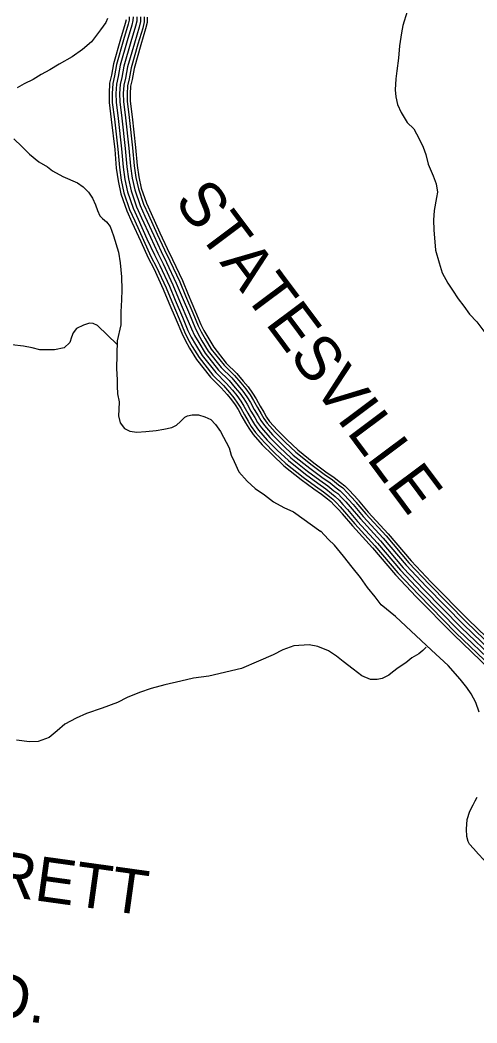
# Model space of a CAD drawing. Extents: x 1788175 to 1969470, y 584502 to 738744.
# Drawn here: x 1938917 to 1942711, y 602439 to 610763 of the extents above; entities that cross this region are included whole.
import ezdxf

# ---------------------------------------------------------------- set-up
doc = ezdxf.new("R2010")
doc.units = 0
for name, color, linetype in [('DESIGN - ROW - Right-of-Way and Easement Labels', 7, 'Continuous'), ('DESIGN - TRANSPORTATION - Text', 7, 'Continuous'), ('SURVEY - CONTROL with Text', 7, 'Continuous')]:
    doc.layers.add(name, color=color, linetype=linetype)

msp = doc.modelspace()

# ---------------------------------------------------------------- linework, layer by layer
at = {"layer": 'DESIGN - TRANSPORTATION - Text'}
for points in [[(1942131.6, 610833.2), (1942095.9, 610716.9), (1942084, 610656.7), (1942066.3, 610548.5), (1942058.6, 610446.3), (1942044.8, 610342), (1942037, 610275.9), (1942031.3, 610183.7), (1942037.4, 610125.6), (1942051.6, 610061.5), (1942081.8, 609995.5), (1942130.1, 609913.5), (1942186.3, 609859.6), (1942230.6, 609777.6), (1942264.8, 609707.5), (1942287, 609645.5), (1942305.2, 609565.4), (1942347.5, 609469.4), (1942371.7, 609403.3), (1942383.9, 609333.2), (1942374, 609291.1), (1942356.3, 609180.8), (1942348.5, 609100.7), (1942352.8, 609020.5), (1942367.2, 608852.3), (1942397.6, 608748.2), (1942421.8, 608664.1), (1942468.1, 608580.1), (1942508.3, 608522.1), (1942554.5, 608448.1), (1942600.7, 608388.1), (1942649, 608322.2), (1942709.2, 608258.2), (1942785.5, 608158.3)], [(1939644.4, 610774.3), (1939628.5, 610742.2), (1939584.6, 610681.9), (1939510.8, 610581.5), (1939434.9, 610517.1), (1939351, 610456.8), (1939243.1, 610396.3), (1939165.2, 610350), (1939091.2, 610309.7), (1939025.3, 610269.4), (1938951.3, 610233.1), (1938893.3, 610200.8)], [(1938864.5, 609775.9), (1938930.7, 609714), (1938994.9, 609650.1), (1939073.2, 609586.2), (1939145.4, 609544.4), (1939185.5, 609512.4), (1939271.7, 609464.6), (1939394, 609410.9), (1939442.1, 609379), (1939484.2, 609335.1), (1939518.4, 609283.1), (1939542.6, 609229.1), (1939560.7, 609181), (1939578.9, 609139), (1939600.9, 609115), (1939635, 609089.1), (1939665.2, 609049.1), (1939693.4, 608971.1), (1939733.8, 608834.9), (1939748.1, 608748.8), (1939760.4, 608630.6), (1939762.7, 608524.4), (1939758.9, 608440.3), (1939755.2, 608340.1), (1939753.5, 608231.9), (1939723.9, 608099.5), (1939716.7, 607871)], [(1939722.9, 608070), (1939559.2, 608228.3), (1939523.1, 608244.2), (1939495, 608246.1), (1939445.1, 608229.9), (1939387.1, 608201.7), (1939359.1, 608167.5), (1939343.2, 608129.4), (1939331.4, 608085.3), (1939283.4, 608041), (1939203.4, 608024.8), (1939147.4, 608024.6), (1939081.3, 608026.4), (1939019.2, 608042.2), (1938947.1, 608056), (1938849, 608067.7)], [(1939722.9, 608070), (1939559.2, 608228.3), (1939523.1, 608244.2), (1939495, 608246.1), (1939445.1, 608229.9), (1939387.1, 608201.7), (1939359.1, 608167.5), (1939343.2, 608129.4), (1939331.4, 608085.3), (1939283.4, 608041), (1939203.4, 608024.8), (1939147.4, 608024.6), (1939081.3, 608026.4), (1939019.2, 608042.2), (1938947.1, 608056), (1938849, 608067.7)], [(1939716.7, 607871.4), (1939722.5, 607775.7), (1939724.6, 607723.6), (1939726.8, 607661.5), (1939739, 607595.4), (1939737.1, 607531.3), (1939733.3, 607479.2), (1939747.5, 607421.1), (1939785.6, 607373.2), (1939827.7, 607351.2), (1939885.8, 607341.4), (1939961.8, 607347.7), (1940047.9, 607356), (1940109.9, 607368.2), (1940177.9, 607380.4), (1940215.9, 607400.6), (1940249.9, 607430.7), (1940285.8, 607466.9), (1940307.8, 607477), (1940345.8, 607487.2), (1940397.8, 607487.3), (1940451.9, 607469.5), (1940502, 607447.6), (1940540.2, 607405.6), (1940582.4, 607347.7), (1940652.8, 607211.6), (1940669, 607151.6), (1940695.2, 607097.5), (1940733.4, 607013.5), (1940803.7, 606935.6), (1940869.9, 606875.7), (1940946.1, 606821.8), (1941020.4, 606764), (1941108.6, 606718.2), (1941188.7, 606682.3), (1941414.9, 606517.5)], [(1942728.7, 605017.4), (1942701.5, 605099.7), (1942662.3, 605170.1), (1942626.8, 605222.4), (1942571.6, 605293), (1942470.7, 605406), (1942334.1, 605533.3), (1942035.1, 605812.3), (1941916.1, 605909.5), (1941864.8, 605976), (1941801.6, 606052.6), (1941742.5, 606135.2), (1941673.4, 606221.9), (1941602.3, 606312.6), (1941527.3, 606403.3), (1941477.8, 606451.8), (1941410.6, 606522.5)], [(1942290.1, 605559.1), (1942261.9, 605531.1), (1942227.6, 605503.5), (1942171.3, 605468), (1942120.9, 605426.5), (1942056.5, 605385.1), (1942010.1, 605349.5), (1941979.9, 605325.8), (1941923.7, 605298.4), (1941881.6, 605288.8), (1941825.6, 605289.3), (1941754, 605320), (1941682.6, 605374.7), (1941599.3, 605439.5), (1941545.7, 605482.1), (1941478.2, 605526.7), (1941388.6, 605563.6), (1941318.8, 605578.3), (1941190.8, 605569.5), (1941098.5, 605536.4), (1941018.1, 605495.2), (1940895.7, 605442.4), (1940757.1, 605379.7), (1940484.6, 605318.4), (1940356.5, 605301.6), (1940252.3, 605276.6), (1940120.1, 605243.9), (1940005.8, 605215), (1939909.5, 605181.9), (1939807.2, 605140.9), (1939726.8, 605097.7), (1939598.4, 605050.9), (1939468, 605008.2), (1939383.7, 604969), (1939289.2, 604919.9), (1939224.7, 604862.5), (1939158.2, 604809.2), (1939067.9, 604776.1), (1938995.9, 604772.8), (1938888.1, 604785.8)], [(1942696.1, 604281.2), (1942711.6, 604311.5)], [(1943692.8, 603094.9), (1943437.4, 603256.8), (1943224.7, 603444.7), (1942961, 603671.8), (1942837.5, 603743.3), (1942809.7, 603759.5), (1942766.1, 603796), (1942724.6, 603840.4), (1942683, 603886.8), (1942649.4, 603923.1), (1942637.7, 603945.2), (1942626.1, 603985.4), (1942622.7, 604047.4), (1942629.5, 604127.3), (1942652.2, 604197.1), (1942678.7, 604248.9), (1942696.1, 604281.2)]]:
    msp.add_lwpolyline(points, dxfattribs=at)
at = {"layer": 'SURVEY - CONTROL with Text'}
for points in [[(1939798.3, 610765.5), (1939790.9, 610735.4), (1939752.5, 610605.1), (1939693.7, 610400.4), (1939676.7, 610304.5), (1939661.1, 610239.6), (1939655.9, 610154.1), (1939657.6, 610077.9), (1939675.1, 609937.7), (1939703.2, 609688.8), (1939716.2, 609534.8), (1939732.3, 609429.2), (1939755.2, 609321.3), (1939803.4, 609179.7), (1939846.5, 609085.4), (1939919.4, 608924.6), (1939981.1, 608790.5), (1940026.6, 608699.8), (1940105.9, 608530), (1940152.5, 608416.9), (1940213.6, 608274.1), (1940259.4, 608164.2), (1940287.6, 608104.5), (1940325.4, 608040.3), (1940382, 607946.6), (1940499.7, 607799.2), (1940588, 607711.6), (1940636.5, 607654.7), (1940672, 607611.1), (1940702.5, 607569.2), (1940727.1, 607529.9), (1940758.4, 607472.2), (1940790.3, 607419.3), (1940815.7, 607374.2), (1940852.8, 607322.3), (1940927.1, 607238.3), (1941013.2, 607152.9), (1941107.9, 607063), (1941251.4, 606948.6), (1941355.3, 606872), (1941421.2, 606826.7), (1941469.2, 606787.7), (1941497.2, 606766.4), (1941525.6, 606737.6), (1941555.9, 606704.9), (1941593, 606663.3)], [(1939824.1, 610789.1), (1939823.9, 610762.3), (1939815.7, 610728.7), (1939777.2, 610597.9), (1939718.8, 610394.6), (1939701.9, 610299.2), (1939686.7, 610235.7), (1939681.7, 610153.7), (1939683.3, 610079.8), (1939700.7, 609940.7), (1939728.8, 609691.4), (1939741.8, 609537.8), (1939757.6, 609433.8), (1939780.1, 609328.1), (1939827.3, 609189.2), (1939869.9, 609096), (1939942.8, 608935.3), (1940004.3, 608801.6), (1940049.7, 608711), (1940129.5, 608540.4), (1940176.3, 608426.8), (1940237.3, 608284.1), (1940282.9, 608174.6), (1940310.3, 608116.5), (1940347.5, 608053.5), (1940403.1, 607961.3), (1940518.8, 607816.4), (1940606.9, 607729.1), (1940656.3, 607671.2), (1940692.4, 607626.8), (1940723.8, 607583.6), (1940749.3, 607542.8), (1940780.7, 607485), (1940812.5, 607432.3), (1940837.4, 607388), (1940872.9, 607338.4), (1940945.8, 607255.9), (1941031.1, 607171.4), (1941124.9, 607082.4), (1941267, 606969), (1941370.2, 606893), (1941436.6, 606847.3), (1941485.1, 606807.9), (1941514.2, 606785.8), (1941544.2, 606755.3), (1941574.9, 606722.2), (1941612.2, 606680.4)], [(1939855.1, 610788.8), (1939854.9, 610758.4), (1939845.7, 610720.6), (1939806.9, 610589.2), (1939749.1, 610387.6), (1939732.3, 610292.9), (1939717.5, 610231.1), (1939712.7, 610153.1), (1939714.3, 610082.1), (1939731.5, 609944.4), (1939759.6, 609694.4), (1939772.6, 609541.5), (1939788.2, 609439.3), (1939810, 609336.4), (1939856.1, 609200.7), (1939898.1, 609108.9), (1939970.9, 608948.2), (1940032.2, 608815), (1940077.6, 608724.5), (1940157.9, 608552.8), (1940204.8, 608438.8), (1940265.8, 608296.2), (1940311.3, 608187.2), (1940337.8, 608131.1), (1940374.1, 608069.4), (1940428.6, 607979.1), (1940542, 607837.2), (1940629.7, 607750.2), (1940680.1, 607691), (1940717, 607645.7), (1940749.5, 607600.9), (1940776.1, 607558.5), (1940807.6, 607500.4), (1940839.3, 607447.9), (1940863.6, 607404.7), (1940897.2, 607357.7), (1940968.3, 607277.2), (1941052.7, 607193.6), (1941145.2, 607105.8), (1941285.9, 606993.6), (1941388.2, 606918.2), (1941455.2, 606872.2), (1941504.3, 606832.3), (1941534.8, 606809.1), (1941566.6, 606776.8), (1941597.8, 606743.1), (1941635.3, 606701)], [(1939886.1, 610788.6), (1939885.9, 610754.6), (1939875.6, 610712.6), (1939836.7, 610580.6), (1939779.3, 610380.6), (1939762.6, 610286.6), (1939748.2, 610226.5), (1939743.7, 610152.5), (1939745.2, 610084.3), (1939762.3, 609948), (1939790.5, 609697.5), (1939803.4, 609545.1), (1939818.7, 609444.9), (1939839.9, 609344.6), (1939885, 609212.1), (1939926.3, 609121.7), (1939999.1, 608961.1), (1940060.2, 608828.5), (1940105.5, 608738.1), (1940186.3, 608565.3), (1940233.4, 608450.8), (1940294.4, 608308.3), (1940339.6, 608199.8), (1940365.2, 608145.6), (1940400.8, 608085.3), (1940454.1, 607996.8), (1940565.1, 607857.9), (1940652.4, 607771.3), (1940703.9, 607710.9), (1940741.6, 607664.6), (1940775.3, 607618.3), (1940802.9, 607574.1), (1940834.5, 607515.8), (1940866.1, 607463.5), (1940889.8, 607421.3), (1940921.5, 607377.1), (1940990.9, 607298.5), (1941074.3, 607215.9), (1941165.6, 607129.2), (1941304.7, 607018.2), (1941406.2, 606943.5), (1941473.8, 606897), (1941523.5, 606856.7), (1941555.3, 606832.4), (1941589, 606798.2), (1941620.8, 606763.9), (1941658.5, 606721.6)], [(1939886.1, 610788.6), (1939885.9, 610754.6), (1939875.6, 610712.6), (1939836.7, 610580.6), (1939779.3, 610380.6), (1939762.6, 610286.6), (1939748.2, 610226.5), (1939743.7, 610152.5), (1939745.2, 610084.3), (1939762.3, 609948), (1939790.5, 609697.5), (1939803.4, 609545.1), (1939818.7, 609444.9), (1939839.9, 609344.6), (1939885, 609212.1), (1939926.3, 609121.7), (1939999.1, 608961.1), (1940060.2, 608828.5), (1940105.5, 608738.1), (1940186.3, 608565.3), (1940233.4, 608450.8), (1940294.4, 608308.3), (1940339.6, 608199.8), (1940365.2, 608145.6), (1940400.8, 608085.3), (1940454.1, 607996.8), (1940565.1, 607857.9), (1940652.4, 607771.3), (1940703.9, 607710.9), (1940741.6, 607664.6), (1940775.3, 607618.3), (1940802.9, 607574.1), (1940834.5, 607515.8), (1940866.1, 607463.5), (1940889.8, 607421.3), (1940921.5, 607377.1), (1940990.9, 607298.5), (1941074.3, 607215.9), (1941165.6, 607129.2), (1941304.7, 607018.2), (1941406.2, 606943.5), (1941473.8, 606897), (1941523.5, 606856.7), (1941555.3, 606832.4), (1941589, 606798.2), (1941620.8, 606763.9), (1941658.5, 606721.6)], [(1939917.1, 610788.4), (1939916.9, 610750.7), (1939905.5, 610704.5), (1939866.5, 610571.9), (1939809.5, 610373.6), (1939793, 610280.2), (1939779, 610221.9), (1939774.7, 610151.9), (1939776.2, 610086.6), (1939793, 609951.7), (1939821.3, 609700.5), (1939834.2, 609548.8), (1939849.2, 609450.4), (1939869.9, 609352.8), (1939913.8, 609223.6), (1939954.5, 609134.6), (1940027.3, 608973.9), (1940088.1, 608841.9), (1940133.4, 608751.6), (1940214.6, 608577.8), (1940262, 608462.8), (1940322.9, 608320.3), (1940367.9, 608212.4), (1940392.6, 608160.1), (1940427.4, 608101.1), (1940479.6, 608014.6), (1940588.2, 607878.7), (1940675.1, 607792.4), (1940727.8, 607730.7), (1940766.2, 607683.5), (1940801, 607635.7), (1940829.7, 607589.7), (1940861.4, 607531.2), (1940892.9, 607479.1), (1940916, 607438), (1940945.8, 607396.4), (1941013.4, 607319.8), (1941095.8, 607238.1), (1941186, 607152.6), (1941323.6, 607042.8), (1941424.1, 606968.7), (1941492.4, 606921.9), (1941542.7, 606881), (1941575.8, 606855.7), (1941611.5, 606819.6), (1941643.7, 606784.8), (1941681.6, 606742.3)], [(1939948.1, 610788.2), (1939947.8, 610746.9), (1939935.5, 610696.4), (1939896.2, 610563.3), (1939839.8, 610366.6), (1939823.4, 610273.9), (1939809.8, 610217.3), (1939805.7, 610151.3), (1939807.1, 610088.9), (1939823.8, 609955.3), (1939852.2, 609703.5), (1939865, 609552.4), (1939879.7, 609456), (1939899.8, 609361.1), (1939942.7, 609235.1), (1939982.7, 609147.4), (1940055.5, 608986.8), (1940116.1, 608855.3), (1940161.3, 608765.1), (1940243, 608590.3), (1940290.6, 608474.8), (1940351.5, 608332.4), (1940396.3, 608225), (1940420, 608174.6), (1940454, 608117), (1940505.1, 608032.3), (1940611.3, 607899.4), (1940697.9, 607813.5), (1940751.6, 607750.6), (1940790.8, 607702.4), (1940826.7, 607653), (1940856.5, 607605.3), (1940888.3, 607546.6), (1940919.7, 607494.7), (1940942.2, 607454.6), (1940970, 607415.7), (1941036, 607341.1), (1941117.4, 607260.4), (1941206.3, 607176), (1941342.5, 607067.4), (1941442.1, 606994), (1941511, 606946.7), (1941561.8, 606905.4), (1941596.4, 606879.1), (1941633.9, 606841), (1941666.7, 606805.6), (1941704.8, 606762.9)], [(1939972.9, 610788), (1939972.5, 610743.8), (1939959.4, 610690), (1939920, 610556.4), (1939863.9, 610361), (1939847.6, 610268.8), (1939834.3, 610213.7), (1939830.5, 610150.8), (1939831.8, 610090.7), (1939848.4, 609958.2), (1939876.8, 609706), (1939889.5, 609555.3), (1939904, 609460.4), (1939923.7, 609367.6), (1939965.7, 609244.2), (1940005.2, 609157.7), (1940078, 608997.1), (1940138.3, 608866.1), (1940183.6, 608775.9), (1940265.7, 608600.2), (1940313.4, 608484.4), (1940374.3, 608342), (1940418.9, 608235), (1940441.9, 608186.2), (1940475.2, 608129.7), (1940525.4, 608046.5), (1940629.7, 607916), (1940716, 607830.3), (1940770.6, 607766.4), (1940810.3, 607717.5), (1940847.2, 607666.9), (1940877.9, 607617.8), (1940909.8, 607558.9), (1940941, 607507.2), (1940963.1, 607467.9), (1940989.4, 607431.1), (1941054, 607358.1), (1941134.6, 607278.1), (1941222.6, 607194.7), (1941357.5, 607087), (1941456.4, 607014.2), (1941525.8, 606966.5), (1941577.1, 606924.8), (1941612.8, 606897.7), (1941651.7, 606858.1), (1941685, 606822.3), (1941723.2, 606779.3)], [(1941658.5, 606721.6), (1941742.9, 606622.1), (1941909.2, 606440.7), (1942098.9, 606216.8), (1942269, 606037.1), (1942579.6, 605722.1), (1942874.6, 605439.2)], [(1941682.1, 606741.7), (1941766.2, 606642.6), (1941932.5, 606461.2), (1942122, 606237.5), (1942291.2, 606058.7), (1942601.4, 605744.1), (1942896.1, 605461.5)], [(1941705.8, 606761.7), (1941789.4, 606663.1), (1941955.7, 606481.7), (1942145.1, 606258.2), (1942313.5, 606080.2), (1942623.2, 605766.2), (1942917.6, 605483.8)], [(1941724.6, 606777.7), (1941808, 606679.4), (1941974.3, 606498), (1942163.5, 606274.7), (1942331.3, 606097.4), (1942640.5, 605783.8), (1942934.8, 605501.6)], [(1941591.6, 606664.9), (1941677.1, 606564), (1941843.4, 606382.7), (1942033.5, 606158.3), (1942205.9, 605976.2), (1942518, 605659.6), (1942813.8, 605376)], [(1941611.2, 606681.5), (1941696.4, 606581), (1941862.7, 606399.7), (1942052.7, 606175.4), (1942224.4, 605994.1), (1942536.1, 605677.9), (1942831.6, 605394.5)], [(1941634.8, 606701.6), (1941719.7, 606601.6), (1941886, 606420.2), (1942075.8, 606196.1), (1942246.7, 606015.6), (1942557.8, 605700), (1942853.1, 605416.8)]]:
    msp.add_lwpolyline(points, dxfattribs=at)

# ---------------------------------------------------------------- texts
at = {"layer": 'DESIGN - ROW - Right-of-Way and Easement Labels'}
for s, height, rotation, p in [('STATESVILLE', 369.999, 306.78248, (1940190.9, 609257.7)), ('BARRETT', 370, 352.08467, (1937666, 603648)), ('RD.', 370, 352.08467, (1938272, 602550.1))]:
    msp.add_text(s, height=height, rotation=rotation, dxfattribs=at).set_placement(p)

doc.saveas('drawing.dxf')
